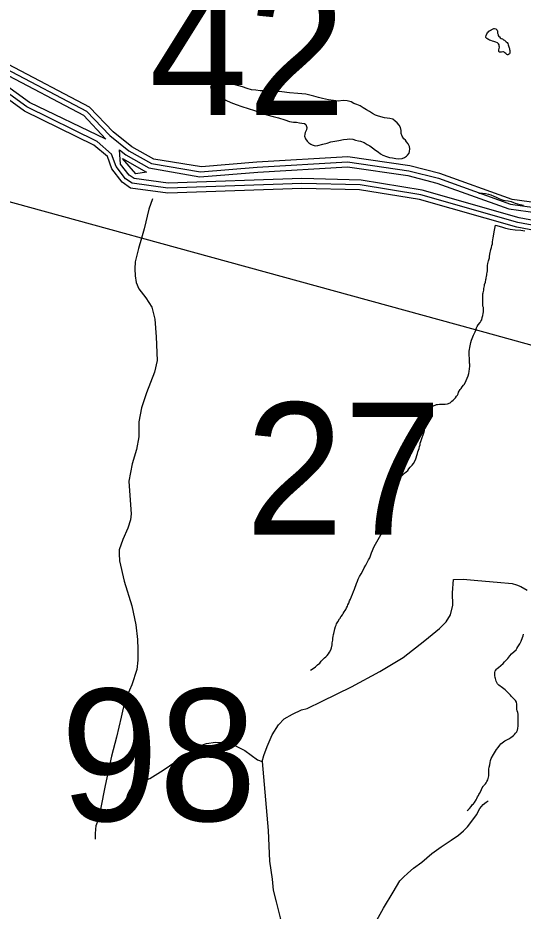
# Model space of a CAD drawing. Extents: x 2206922 to 2357709, y 510027 to 673830.
# Drawn here: x 2317208 to 2321287, y 547095 to 554312 of the extents above; entities that cross this region are included whole.
import ezdxf

# ---------------------------------------------------------------- set-up
doc = ezdxf.new("R2010")
doc.units = 0
for name, color, linetype in [('Exist Hydrographic Buffer Line', 7, 'Continuous'), ('Exist Hydrographic Misc Water Feature', 7, 'Continuous'), ('Exist Hydrographic River Shore', 7, 'Continuous'), ('Exist Road Non-System Type 51', 7, 'Continuous'), ('Exist Road Secondary Structure Standard Bridge Number Label', 7, 'Continuous'), ('Exist Utilities Electrical Transmission Line', 7, 'Continuous')]:
    doc.layers.add(name, color=color, linetype=linetype)

msp = doc.modelspace()

# ---------------------------------------------------------------- linework, layer by layer
at = {"layer": 'Exist Hydrographic Buffer Line'}
for points in [[(2317918, 553332.6), (2317302, 553627.4), (2316761.1, 554018.2), (2316641.7, 554120.3), (2316913.4, 553996.2), (2317083.6, 553869.8), (2317736.9, 553524.7), (2317918, 553332.6)], [(2322630.1, 552399.4), (2321244.7, 552658.6), (2320460.4, 552882.3), (2319972, 552962.3), (2319500.4, 552973.6), (2318419.5, 552936.5), (2318131.4, 552975.2), (2318077.1, 553012.7), (2318001, 553110.9), (2317965.1, 553211.9), (2317847, 553313.4), (2317281.1, 553593), (2316737.9, 553985.8)], [(2317107.6, 553902), (2317761.1, 553557.2), (2317949.8, 553362.8), (2318104.2, 553237.6), (2318285.8, 553135.9), (2318683, 553068.2), (2319141.1, 553105.6), (2319869.7, 553147.9), (2320363.6, 553077.1), (2320602.7, 553015.7), (2321186.1, 552806.9), (2322426.5, 552635.2)], [(2322639.3, 552438.3), (2321253.8, 552697.6), (2320471.5, 552920.8), (2319978.5, 553001.8), (2319501.2, 553013.6), (2318421.4, 552976.7), (2318146.2, 553013.6), (2318105.2, 553042.1), (2318036.7, 553130.3), (2318027.9, 553246.5), (2318079.1, 553206.5), (2318266.4, 553101), (2318676.5, 553028.7), (2319144.2, 553065.7), (2319868, 553107.8), (2320355.6, 553037.8), (2320591, 552977.5), (2321172.6, 552769.4), (2322419.3, 552595.8)], [(2318161.2, 553051.9), (2318053.9, 553175.4), (2318247.1, 553066), (2318161.2, 553051.9)]]:
    msp.add_lwpolyline(points, dxfattribs=at)
at = {"layer": 'Exist Hydrographic Misc Water Feature'}
for points in [[(2321004.4, 554196.4), (2321010, 554204.5), (2321016.3, 554206.4), (2321022.5, 554212.3), (2321030.3, 554216.4), (2321034.2, 554218.7), (2321044.2, 554222.9), (2321049.9, 554224.8), (2321055.9, 554224.7), (2321065.7, 554222.8), (2321071.9, 554219.1), (2321076, 554213.2), (2321080.3, 554204.8), (2321080.3, 554195.1), (2321080.5, 554189), (2321084.6, 554177), (2321086.6, 554169), (2321090.7, 554161.1), (2321096.5, 554157.4), (2321102.8, 554149.2), (2321110.6, 554145.5), (2321119, 554141.4), (2321129.1, 554135.5), (2321135.2, 554131.7), (2321144.9, 554123.7), (2321151.2, 554117.9), (2321157, 554111.8), (2321163.3, 554103.9), (2321167.2, 554094), (2321169.7, 554085.9), (2321171.7, 554078), (2321175.4, 554070.1), (2321175.8, 554064), (2321177.9, 554056.3), (2321179.9, 554048.3), (2321180.2, 554044.2), (2321180.2, 554036.1), (2321179.7, 554032.1), (2321180.2, 554026), (2321178.1, 554022.2), (2321168.3, 554016), (2321164.2, 554014.2), (2321160.3, 554014), (2321154.1, 554016.1), (2321150.2, 554020), (2321146.1, 554023.8), (2321140, 554029.6), (2321134, 554035.8), (2321129.7, 554037.6), (2321122.1, 554037.6), (2321111.9, 554035.5), (2321105.9, 554035.5), (2321096.3, 554035.4), (2321089.9, 554041.2), (2321092, 554053), (2321094, 554065.3), (2321095.7, 554075.2), (2321093.6, 554083.2), (2321093.6, 554093.3), (2321087.3, 554101.2), (2321079.1, 554108.9), (2321065.3, 554115.1), (2321051.4, 554120.8), (2321039.3, 554124.7), (2321027.2, 554128.5), (2321016.7, 554132.5), (2321007.1, 554136.3), (2321000.9, 554140.1), (2320992.7, 554144.2), (2320986.8, 554152), (2320984.9, 554158), (2320989, 554169.9), (2320992.7, 554181.9), (2321000.3, 554190.1), (2321004.4, 554196.4)], [(2318951.8, 553774.5), (2318918, 553786.1), (2318881.5, 553793.6), (2318859.8, 553795.3), (2318839.7, 553795.1), (2318819.8, 553792.8), (2318800.1, 553786.8), (2318786, 553778.8), (2318776.1, 553772.6), (2318767.9, 553762.5), (2318764.2, 553752.5), (2318770.4, 553730.5), (2318800.5, 553702.8), (2318829.2, 553683.1), (2318859, 553663.6), (2318887.5, 553648), (2318927.4, 553628.2), (2318969.7, 553612.9), (2319016, 553595.4), (2319067.9, 553579.9), (2319117.9, 553562.2), (2319176, 553542.9), (2319218.4, 553529.2), (2319268.5, 553514), (2319312.7, 553504.5), (2319362.6, 553486.8), (2319401.1, 553475.4), (2319432.9, 553469.8), (2319456.9, 553468.2), (2319482.9, 553464.3), (2319501, 553460.3), (2319520.7, 553458.6), (2319533.2, 553449.1), (2319539.7, 553427), (2319537.7, 553407), (2319527.4, 553387), (2319523.9, 553373), (2319522.1, 553355), (2319530.7, 553335), (2319544.5, 553315.2), (2319557, 553303.1), (2319572.7, 553291.4), (2319582.8, 553285.4), (2319609.2, 553277.8), (2319630.8, 553279.8), (2319668.7, 553290.3), (2319704.8, 553300.8), (2319734.7, 553309.2), (2319766.3, 553315.4), (2319798.5, 553319.9), (2319836.2, 553330), (2319866, 553332.4), (2319888.1, 553334.8), (2319912.1, 553331.2), (2319934, 553325), (2319958.2, 553319.4), (2319974.2, 553315.7), (2320002.5, 553304.2), (2320026.5, 553290), (2320050.5, 553276.7), (2320070.8, 553260.7), (2320095.2, 553242.8), (2320115.3, 553229.2), (2320135.2, 553213.2), (2320155.5, 553201.7), (2320183.6, 553191.8), (2320209.4, 553184.2), (2320233.6, 553180.6), (2320258, 553176.5), (2320283.7, 553173.1), (2320309.5, 553175.3), (2320329.2, 553183.7), (2320345.4, 553195.8), (2320353, 553203.6), (2320367.3, 553218.1), (2320370.8, 553232.1), (2320372.9, 553253.7), (2320368.6, 553273.8), (2320358.5, 553293.6), (2320346.4, 553309.6), (2320336, 553323.4), (2320323.9, 553335.3), (2320309.7, 553355.2), (2320301.5, 553377.2), (2320301.1, 553403.2), (2320297.2, 553424.9), (2320286.7, 553444.7), (2320270.7, 553462.9), (2320254.8, 553476.7), (2320234.5, 553492.3), (2320210.3, 553498), (2320168.2, 553505.5), (2320118.2, 553517.1), (2320096.2, 553524.9), (2320072, 553538.7), (2320045.8, 553554.3), (2320023.2, 553569.9), (2319995.4, 553585.9), (2319971.2, 553601.3), (2319943.5, 553613.1)], [(2319943.5, 553613.1), (2319921.3, 553620.9), (2319899, 553632.8), (2319867, 553642.5), (2319833, 553644), (2319793, 553639.4), (2319756.7, 553643.3), (2319715.1, 553648.7), (2319668.5, 553660.2), (2319634.5, 553669.8), (2319596.5, 553679.5), (2319532.4, 553694.9), (2319468.6, 553702), (2319400.5, 553707.4), (2319340.2, 553712.9), (2319290.2, 553715.9), (2319248.4, 553721.8), (2319204.3, 553723.2), (2319164.7, 553722.6), (2319128.4, 553726.5), (2319094.6, 553730), (2319058.1, 553741.5), (2319022.2, 553755), (2318951.8, 553774.5)], [(2320928.3, 552896), (2320958.1, 552894.3), (2320984.3, 552892.9), (2321006.7, 552887.1), (2321026.6, 552881.2), (2321050.4, 552871.6), (2321068.2, 552863.6), (2321084.8, 552855.8), (2321110.8, 552844.2), (2321126.8, 552840.2), (2321142.8, 552836.6), (2321165, 552834.8), (2321189.2, 552828.8), (2321209.1, 552821.3), (2321223, 552815.2), (2321241.3, 552809.6), (2321263.2, 552803.9), (2321289.4, 552797.9)], [(2320961.4, 552072.7), (2320960.7, 552082.9), (2320965.1, 552090.8), (2320966.7, 552100.7), (2320968.9, 552110.9), (2320970.4, 552124.9), (2320972.4, 552136.8), (2320974.5, 552147), (2320976.1, 552156.9), (2320982.1, 552177.1), (2320985.8, 552197.2), (2320988, 552205), (2320989.2, 552212.9), (2320991.3, 552223.1), (2320993.3, 552235), (2320995, 552245.2), (2320997.2, 552255.1), (2320999.1, 552269), (2320998.7, 552285.3), (2320998.5, 552299.1), (2320998.5, 552311.3), (2321000.7, 552327.2), (2321008.1, 552349.2), (2321010, 552357.4), (2321012, 552365.2), (2321014.3, 552373.4), (2321015.7, 552387.3), (2321021.6, 552417.3), (2321023.3, 552427.2), (2321027.4, 552441.5), (2321030.9, 552455.6), (2321035, 552471.6), (2321038.5, 552485.7), (2321040.7, 552501.6), (2321041.9, 552519.6), (2321044.2, 552535.5), (2321049.7, 552563.5), (2321053.8, 552583.5), (2321064.7, 552635.8)], [(2321064.7, 552635.8), (2321111.5, 552622.3), (2321145.5, 552612.3), (2321181.2, 552604.9), (2321223.2, 552599.4), (2321267.7, 552596), (2321299.5, 552590.3)], [(2320413.9, 550731.8), (2320421.5, 550749.7), (2320431.5, 550783.9), (2320433.1, 550791.7), (2320437.2, 550805.7), (2320443, 550819.9), (2320446.5, 550833.9), (2320450.6, 550850), (2320454.7, 550861.9), (2320456.1, 550876.3), (2320462.3, 550890), (2320466, 550904.4), (2320471.9, 550922.1), (2320479.5, 550942.1), (2320485.4, 550960.3), (2320489.3, 550978.3), (2320493.2, 550996.4), (2320494.9, 551014.4), (2320496.7, 551030.4), (2320500, 551048.5), (2320504.3, 551066.5), (2320507.8, 551084.7), (2320511.9, 551098.6), (2320517.8, 551116.8), (2320529.1, 551146.7), (2320541.2, 551160.7), (2320549, 551170.9), (2320568.9, 551181.3), (2320576.9, 551183.3), (2320586.5, 551187.5), (2320594.5, 551189.6), (2320612.8, 551191.7), (2320620.8, 551191.7), (2320626.7, 551191.6), (2320636.6, 551191.8), (2320642.5, 551192.1), (2320650.7, 551192.1), (2320658.7, 551192.1), (2320677, 551194.2), (2320696.6, 551202.6), (2320712.2, 551214.9), (2320722.5, 551222.7), (2320728.2, 551228.7), (2320742, 551242.8), (2320750, 551255), (2320755.9, 551265), (2320761.8, 551275.1), (2320765.9, 551287.1), (2320779.5, 551309.4), (2320785.4, 551317.4), (2320795.1, 551329.7), (2320805.1, 551343.6), (2320811.3, 551349.6), (2320820.5, 551367.6), (2320826.2, 551381.8), (2320834.4, 551400), (2320842.4, 551419.9), (2320848, 551438.1), (2320851.5, 551453.8), (2320855.6, 551498.2), (2320855.6, 551514), (2320855.1, 551522.2), (2320855.1, 551532), (2320854.9, 551536), (2320854.9, 551546.2), (2320854.9, 551555.9), (2320854.3, 551568.2), (2320852.5, 551577.8), (2320852.3, 551591.9), (2320852.3, 551603.7), (2320851.9, 551620), (2320859.2, 551661.9), (2320863.3, 551675.9), (2320865.4, 551690.2), (2320870.7, 551708), (2320874.8, 551722), (2320886.9, 551748.2), (2320898.4, 551776.4), (2320904.2, 551788.5), (2320910.1, 551806.3), (2320916, 551818.4), (2320923.8, 551832.6), (2320939.2, 551851), (2320945.6, 551861), (2320953.2, 551872.8), (2320956.8, 551890.9), (2320961, 551907), (2320964.8, 551923), (2320966.3, 551936.9), (2320966.7, 551949), (2320966.1, 551958.9), (2320966.3, 551973), (2320962, 551983), (2320962, 552000.8), (2320962, 552015.1), (2320961.6, 552030.9), (2320961.4, 552040.7), (2320961.4, 552054.9), (2320961.4, 552065.1), (2320961.4, 552072.7)], [(2319570.7, 549041.6), (2319600.4, 549061.9), (2319610.3, 549070.1), (2319627.9, 549084.1), (2319646, 549098.4), (2319657.6, 549114.5), (2319671.4, 549130.7), (2319683.3, 549140.7), (2319695.2, 549151), (2319704.8, 549160.9), (2319716.5, 549174.9), (2319724.5, 549187.2), (2319734.5, 549207.1), (2319740.3, 549221.2), (2319746, 549245.5), (2319746, 549263.4), (2319747.7, 549273.3), (2319749.7, 549285.1), (2319751.8, 549299.4), (2319753.6, 549313.3), (2319757.1, 549329.4), (2319758.7, 549337.3), (2319762.8, 549361.4), (2319766.9, 549375.4), (2319772.5, 549393.6), (2319776.6, 549405.6), (2319780.3, 549415.5), (2319786.2, 549425.6), (2319791.9, 549433.7), (2319805.7, 549455.9), (2319811.8, 549463.9), (2319813.7, 549470.1), (2319817.6, 549476), (2319827.6, 549490), (2319833.2, 549500.1), (2319841.2, 549512.3), (2319849, 549524.4), (2319855.1, 549532.5), (2319860.4, 549544.6), (2319868.6, 549558.3), (2319870.5, 549568.6), (2319878.7, 549584.4), (2319886.3, 549602.7), (2319892, 549616.9), (2319901.9, 549636.9), (2319909.4, 549654.8), (2319917.4, 549677.2), (2319925.4, 549697.1), (2319942.5, 549741.1), (2319950.5, 549761.4), (2319954.1, 549777.5), (2319966.2, 549799.6), (2319979.6, 549821.5), (2319993.5, 549845.7), (2320003.2, 549867.8), (2320017.1, 549890.1), (2320028.8, 549912.2), (2320038.4, 549932.3), (2320048.3, 549950.3), (2320054.4, 549966.3), (2320063.8, 549990.4), (2320085.4, 550040.7), (2320095.2, 550058.7), (2320117, 550096.9), (2320148.3, 550153.4), (2320154.1, 550175.2), (2320161.5, 550199.2), (2320165.3, 550217.3), (2320169.2, 550233.3), (2320175, 550267.3), (2320175, 550279.5), (2320176.6, 550299.6), (2320178.5, 550311.4), (2320180.3, 550319.2), (2320182.2, 550333.5), (2320186.1, 550351.6), (2320185.6, 550367.5), (2320187.5, 550383.4), (2320189.3, 550397.4), (2320195.3, 550417.6), (2320201.2, 550437.8), (2320207.2, 550455.5), (2320210.5, 550475.7), (2320218.5, 550489.9), (2320224.4, 550499.9), (2320232, 550515.8), (2320244.1, 550531.9), (2320252.1, 550544), (2320261.7, 550558), (2320271.8, 550568.2), (2320275.3, 550576.2), (2320303.3, 550606.5), (2320329, 550633), (2320342.9, 550645.1), (2320354.8, 550655.1), (2320364.2, 550669.1), (2320376.1, 550681.5), (2320390.3, 550697.6), (2320402, 550711.7), (2320413.9, 550731.8)], [(2321235.3, 549217.2), (2321243.3, 549229.4), (2321259.3, 549253.4), (2321271, 549277.6), (2321282.5, 549305.9), (2321286.4, 549319.9), (2321290.1, 549333.9)], [(2320835.5, 547907.6), (2320843.7, 547913.7), (2320853.5, 547924), (2320867.2, 547940.2), (2320879.3, 547956.2), (2320887.5, 547962.3), (2320893.5, 547972.3), (2320907, 547994.6), (2320912.8, 548006.3), (2320918.5, 548018.4), (2320926.5, 548030.6), (2320930.6, 548036.9), (2320934.5, 548044.8), (2320944.1, 548064.8), (2320949.9, 548079), (2320955.8, 548091.1), (2320963.8, 548100.8), (2320967.7, 548107.1), (2320975.5, 548115.3), (2320983.5, 548125), (2320989.2, 548131.4), (2320995, 548143.2), (2321000.9, 548155.3), (2321005, 548167.2), (2321008.7, 548187.3), (2321010.6, 548211.4), (2321010, 548225.7), (2321010.2, 548241.5), (2321013.9, 548259.5), (2321017.7, 548277.6), (2321021.6, 548295.7), (2321023.5, 548311.6), (2321029, 548327.4), (2321046.7, 548361.7), (2321072.5, 548402), (2321084.2, 548418.1), (2321097.7, 548436.3), (2321108, 548446.5), (2321128.1, 548462.5), (2321139.6, 548470.5), (2321149.6, 548476.7), (2321159.6, 548480.9), (2321171.5, 548486.8), (2321187.3, 548499), (2321209.1, 548515.2), (2321217.3, 548523.3), (2321224.9, 548533.5), (2321234.7, 548543.9), (2321236.5, 548547.6), (2321240.8, 548557.5), (2321244.5, 548571.9), (2321246.2, 548592), (2321246.2, 548605.7), (2321245.8, 548615.6), (2321246, 548631.8), (2321245.6, 548645.6), (2321245.6, 548659.8), (2321245.8, 548671.5), (2321245.6, 548685.7), (2321243.1, 548699.5), (2321239.2, 548713.5), (2321237, 548725.6), (2321236.5, 548741.4), (2321236.3, 548753.6), (2321236.5, 548767.4), (2321232, 548783.5), (2321226.3, 548797.3), (2321214, 548807.3), (2321204.1, 548817.3), (2321193.7, 548829), (2321183.8, 548839), (2321171.3, 548853), (2321163.5, 548862.7), (2321151.2, 548874.7), (2321141, 548882.3), (2321131.1, 548892.3), (2321121.1, 548900.3), (2321090.5, 548922), (2321080.7, 548932), (2321074.8, 548941.8), (2321070.4, 548951.8), (2321066.6, 548963.7), (2321064.3, 548973.7), (2321062.2, 548981.7), (2321057.9, 548999.4), (2321057.9, 549021.4), (2321062, 549035.8), (2321065.5, 549041.7), (2321071.5, 549049.7), (2321077.6, 549055.7), (2321089.1, 549063.7), (2321126.8, 549096.2), (2321136.5, 549108.5), (2321146.5, 549120.4), (2321162.5, 549136.6), (2321180.2, 549156.6), (2321193.9, 549172.8), (2321215.6, 549193), (2321230, 549207.1), (2321235.3, 549217.2)]]:
    msp.add_lwpolyline(points, dxfattribs=at)
at = {"layer": 'Exist Hydrographic River Shore'}
for points in [[(2324158.5, 551867.9), (2324133.5, 551899.8), (2323388.6, 552174.9), (2322620.4, 552360.5), (2321235.5, 552619.6), (2320449.6, 552843.9), (2319965.4, 552922.8), (2319499.5, 552933.6), (2318417.5, 552896.4), (2318116.5, 552936.8), (2318049.4, 552983.3), (2317965.3, 553091.5), (2317930.5, 553191.8), (2317821.4, 553282.7), (2317260.4, 553558.6), (2316714.3, 553953.3), (2316589.4, 554043.4), (2316472.4, 554051.9)], [(2322433.4, 552674.6), (2321199.4, 552844.7), (2320614.4, 553054), (2320371.4, 553116.4), (2319871.5, 553188.1), (2319138.4, 553145.5), (2318689.4, 553107.6), (2318305.5, 553170.9), (2318129.4, 553268.8), (2317978.5, 553390.7), (2317785.5, 553589.6), (2317131.4, 553934.1)]]:
    msp.add_lwpolyline(points, dxfattribs=at)
at = {"layer": 'Exist Road Non-System Type 51'}
for points in [[(2318294.4, 552849.8), (2318265.2, 552765.6), (2318227, 552607.3), (2318205.1, 552532.2)], [(2318205.1, 552532.2), (2318180.8, 552448.8), (2318156, 552340.7), (2318152.6, 552284.6), (2318155.1, 552228.7), (2318163.7, 552174.8), (2318184.4, 552123), (2318241.1, 552049.7), (2318289.8, 551974.3), (2318312.9, 551876.6), (2318324.5, 551734.8), (2318332.3, 551544.9), (2318311.4, 551448.8), (2318247.3, 551282.2), (2318206.6, 551161.7), (2318185.8, 551047.6), (2318185.2, 550927.8), (2318166.3, 550825.6), (2318131.4, 550709.2), (2318103.1, 550569), (2318117, 550377.3), (2318123.9, 550305.4), (2318116.5, 550257.3), (2318095.2, 550189.2), (2318056.1, 550098.8), (2318027.1, 550014.4), (2318025.3, 549982.5), (2318028, 549926.6), (2318065.7, 549761.1), (2318128, 549561.8), (2318161.6, 549408.3), (2318174.7, 549290.4), (2318175.5, 549210.4), (2318176.5, 549122.6), (2318167.3, 549048.4), (2318128.7, 548924), (2318072.2, 548793.5), (2318041.7, 548661.3), (2318005.4, 548501), (2317963, 548346.6), (2317913.5, 548110.2), (2317875.7, 547918), (2317858.6, 547835.9)], [(2319180.8, 548303.8), (2319194.3, 548353.9), (2319219.5, 548424.2), (2319260.4, 548520.5), (2319311.7, 548599.1), (2319359.1, 548647.5), (2319424.6, 548686.1), (2319498.2, 548720.9), (2319544.1, 548733.6), (2319663.4, 548790.8), (2319902, 548907.2), (2320130.4, 549031.7), (2320317.1, 549143.7), (2320493.6, 549281.4), (2320612.5, 549378.6), (2320665.9, 549433.2), (2320701.2, 549489.5), (2320718.3, 549565.8), (2320717.2, 549667.5), (2320724.1, 549775.6), (2320802.1, 549776.4), (2320921.2, 549765.9), (2321077.4, 549752.5), (2321197.5, 549741.9), (2321232.2, 549732.5), (2321268.3, 549719.2), (2321319, 549687.1)], [(2317858.6, 547835.9), (2317986.4, 547835.3), (2318002.5, 547837.3), (2318024.4, 547845.6), (2318048.2, 547871.8), (2318069.5, 547928), (2318082.9, 547978.2), (2318096.2, 548040.3), (2318113.8, 548078.5), (2318145.6, 548104.7), (2318195.1, 548137.3), (2318274.7, 548166.2), (2318382, 548233.3), (2318636, 548409.8), (2318677.7, 548430.3), (2318729.5, 548450.8), (2318803.3, 548461.6), (2318879.3, 548458.4), (2318943.6, 548441.2), (2319039.9, 548394.3), (2319142.6, 548317.4), (2319180.8, 548303.8)], [(2319180.8, 548303.8), (2319228.9, 547747.7), (2319239.5, 547498.9), (2319260.8, 547352.6), (2319269.9, 547265.3), (2319293, 547169.6), (2319324.4, 547040), (2319351.7, 546918.3), (2319381.4, 546725.7), (2319407.4, 546621.6), (2319414.5, 546605), (2319419.2, 546588.5), (2319441, 546511.4), (2319464.8, 546473), (2319485.5, 546446), (2319540.7, 546385.1), (2319567.2, 546345.2), (2319575.7, 546317), (2319580.8, 546289.6), (2319585.9, 546262)], [(2320062.8, 546942.9), (2320159.5, 547118.3), (2320238, 547247.9), (2320292.8, 547339.3), (2320320.2, 547370.3), (2320354.8, 547403.2), (2320402.3, 547443.4), (2320468, 547490.9), (2320550.2, 547560.3), (2320625, 547615.1), (2320705.3, 547669.9), (2320765.6, 547710), (2320805.7, 547742.9), (2320838.6, 547775.8), (2320873.3, 547821.4), (2320911.6, 547874.4), (2320938.1, 547925.6), (2320965.5, 547956.6), (2320987.4, 547974.9), (2321005.6, 547985.8)], [(2317834.3, 547677.7), (2317833.8, 547721.7), (2317841.1, 547787.6), (2317858.6, 547835.9)]]:
    msp.add_lwpolyline(points, dxfattribs=at)
at = {"layer": 'Exist Utilities Electrical Transmission Line'}
for points in [[(2318205.1, 552532.2), (2318069.5, 552569.5), (2315527.4, 553267.8), (2310421, 554676.1), (2310393.5, 554683.6)], [(2325121.5, 550633.3), (2324996.2, 550665.1), (2323659.1, 551028.6), (2320902.4, 551790.5), (2318205.1, 552532.2)]]:
    msp.add_lwpolyline(points, dxfattribs=at)

# ---------------------------------------------------------------- texts
at = {"layer": 'Exist Road Secondary Structure Standard Bridge Number Label'}
for s, p in [('42', (2318269.6, 553527)), ('27', (2319044.8, 550137.4)), ('98', (2317551.5, 547824.2))]:
    msp.add_text(s, height=1066.27, dxfattribs=at).set_placement(p)

doc.saveas('drawing.dxf')
